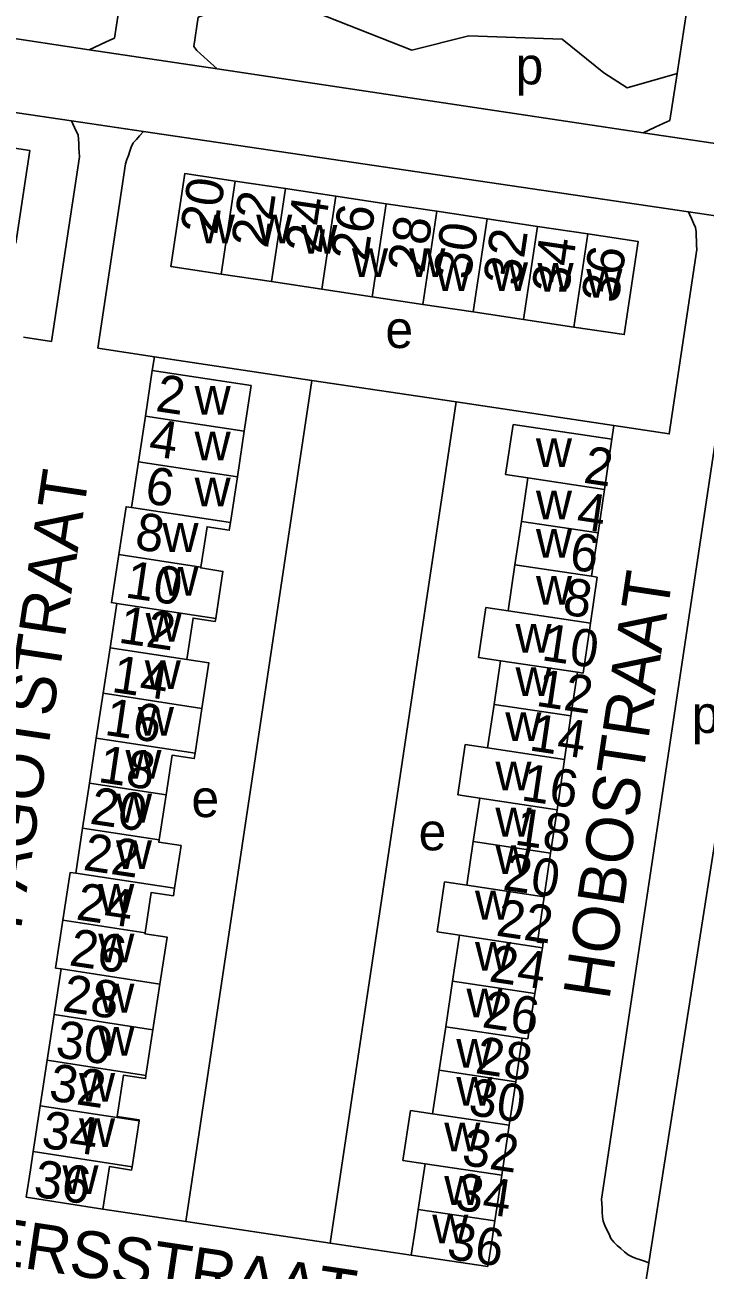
# Model space of a CAD drawing. Extents: x 163012 to 165277, y 382513 to 383987.
# Drawn here: x 164311.7 to 164384.6, y 382748.2 to 382881.6 of the extents above; entities that cross this region are included whole.
import ezdxf

# ---------------------------------------------------------------- set-up
doc = ezdxf.new("R2010")
doc.units = 0
for name, color, linetype in [('BLT_Basislijn', 7, 'Continuous'), ('BLT_Bebouwing', 7, 'Continuous'), ('BLT_Centroide', 7, 'Continuous'), ('BLT_Huisnummer', 7, 'Continuous'), ('BLT_Huisnummer_ tussenligend', 7, 'Continuous'), ('BLT_Onderverdeling_panden', 7, 'Continuous'), ('BLT_Straatnaam', 7, 'Continuous'), ('BLT_Vlakafsluiter', 7, 'Continuous')]:
    doc.layers.add(name, color=color, linetype=linetype)

msp = doc.modelspace()

# ---------------------------------------------------------------- linework, layer by layer
at = {"layer": 'BLT_Basislijn'}
for p, q in [((164383.84, 382890.9), (164381.62, 382876.37)), ((164270.65, 382886.1), (164318.65, 382878.9)), ((164322.31, 382886.41), (164321.35, 382880.15)), ((164330.3, 382882.39), (164329.83, 382879.26)), ((164259, 382879.84), (164316.75, 382871.28)), ((164332.36, 382876.85), (164377.98, 382870)), ((164381.62, 382876.37), (164380.85, 382871.33)), ((164324.45, 382870.13), (164316.75, 382871.28)), ((164324.45, 382870.13), (164382.84, 382861.53)), ((164314.61, 382847.66), (164317.58, 382867.43)), ((164382.84, 382861.53), (164390.75, 382860.37)), ((164378.59, 382748.98), (164395.93, 382859.55)), ((164388.68, 382856.77), (164373.54, 382755.8)), ((164311.6, 382848.11), (164314.61, 382847.66)), ((164319.56, 382846.92), (164325.62, 382846.01)), ((164325.4, 382844.55), (164325.62, 382846.01)), ((164325.62, 382846.01), (164342.5, 382843.48)), ((164342.5, 382843.48), (164329, 382753.4)), ((164342.5, 382843.48), (164357.95, 382841.17)), ((164357.95, 382841.17), (164344.45, 382751.09)), ((164357.95, 382841.17), (164374.86, 382838.64)), ((164374.64, 382837.19), (164374.86, 382838.64)), ((164329, 382753.4), (164320.11, 382754.73)), ((164344.45, 382751.09), (164329, 382753.4)), ((164353.15, 382749.79), (164344.45, 382751.09)), ((164376.48, 382735.54), (164378.59, 382748.98))]:
    msp.add_line(p, q, dxfattribs=at)
for points in [[(164330.3, 382882.39), (164337.42, 382885.11), (164353.2, 382878.84), (164359.32, 382880.37), (164369.32, 382880.03), (164373.76, 382876.44), (164376.26, 382874.8), (164381.62, 382876.37)], [(164321.35, 382880.15), (164320.86, 382879.92), (164320.39, 382879.71), (164318.65, 382878.9)], [(164332.36, 382876.85), (164331.31, 382877.78), (164330.93, 382878.12), (164330.55, 382878.46), (164330.17, 382878.8), (164329.83, 382879.26)], [(164317.58, 382867.43), (164317.56, 382867.91), (164317.54, 382868.38), (164317.52, 382868.85), (164317.5, 382869.32), (164317.44, 382869.8), (164317.22, 382870.26), (164316.75, 382871.28)], [(164377.98, 382870), (164379.26, 382870.6), (164379.73, 382870.81), (164380.2, 382871.03), (164380.85, 382871.33)], [(164324.45, 382870.13), (164324.04, 382869.67), (164323.7, 382869.29), (164323.35, 382868.91), (164323.15, 382868.48), (164322.99, 382868.03), (164322.84, 382867.58), (164322.68, 382867.14), (164322.52, 382866.69)], [(164322.52, 382866.69), (164319.56, 382846.92)], [(164383.74, 382857.51), (164383.72, 382857.98), (164383.7, 382858.46), (164383.68, 382858.93), (164383.67, 382859.4), (164383.6, 382859.87), (164383.38, 382860.34), (164383.17, 382860.81), (164382.95, 382861.27), (164382.84, 382861.53)], [(164374.86, 382838.64), (164380.78, 382837.75), (164383.74, 382857.51)], [(164378.59, 382748.98), (164378.14, 382749.13), (164377.69, 382749.29), (164377.25, 382749.45), (164376.8, 382749.6), (164376.37, 382749.81), (164375.99, 382750.15), (164375.61, 382750.49), (164375.22, 382750.83), (164374.84, 382751.17), (164374.54, 382751.58), (164374.33, 382752.04), (164374.11, 382752.51), (164373.9, 382752.97), (164373.69, 382753.44), (164373.62, 382753.91), (164373.6, 382754.38), (164373.58, 382754.85), (164373.56, 382755.33), (164373.54, 382755.8)]]:
    msp.add_lwpolyline(points, dxfattribs=at)
at = {"layer": 'BLT_Bebouwing'}
for p, q in [((164334.28, 382864.83), (164339.67, 382864.02)), ((164339.67, 382864.02), (164345.07, 382863.22)), ((164345.07, 382863.22), (164350.47, 382862.41)), ((164350.47, 382862.41), (164355.87, 382861.6)), ((164355.87, 382861.6), (164361.26, 382860.79)), ((164366.66, 382859.98), (164361.26, 382860.79)), ((164372.06, 382859.17), (164366.66, 382859.98)), ((164332.78, 382854.87), (164338.18, 382854.06)), ((164338.18, 382854.06), (164343.57, 382853.24)), ((164343.57, 382853.24), (164348.97, 382852.43)), ((164348.97, 382852.43), (164354.37, 382851.62)), ((164354.37, 382851.62), (164359.77, 382850.81)), ((164359.77, 382850.81), (164365.16, 382850)), ((164365.16, 382850), (164370.56, 382849.19)), ((164323.91, 382834.76), (164324.66, 382839.65)), ((164364.06, 382838.76), (164363.25, 382833.39)), ((164374.64, 382837.19), (164364.06, 382838.76)), ((164373.85, 382831.8), (164374.64, 382837.19)), ((164323.16, 382829.86), (164323.91, 382834.76)), ((164363.25, 382833.39), (164365.64, 382833.03)), ((164365.64, 382833.03), (164364.94, 382828.36)), ((164373.16, 382827.15), (164373.85, 382831.8)), ((164364.94, 382828.36), (164364.24, 382823.71)), ((164372.47, 382822.5), (164373.16, 382827.15)), ((164364.24, 382823.71), (164363.51, 382818.81)), ((164372.34, 382817.48), (164373.07, 382822.41)), ((164373.07, 382822.41), (164372.47, 382822.5)), ((164321.61, 382819.6), (164320.88, 382814.83)), ((164361.14, 382819.17), (164360.33, 382813.8)), ((164363.51, 382818.81), (164361.14, 382819.17)), ((164371.55, 382812.14), (164372.34, 382817.48)), ((164320.88, 382814.83), (164320.14, 382809.97)), ((164360.33, 382813.8), (164362.71, 382813.44)), ((164362.71, 382813.44), (164362.01, 382808.78)), ((164370.25, 382807.54), (164370.95, 382812.23)), ((164370.95, 382812.23), (164371.55, 382812.14)), ((164320.14, 382809.97), (164319.4, 382805.15)), ((164330.72, 382808.35), (164329.99, 382803.54)), ((164362.01, 382808.78), (164361.31, 382804.11)), ((164369.56, 382802.87), (164370.25, 382807.54)), ((164358.92, 382804.47), (164358.12, 382799.1)), ((164361.31, 382804.11), (164358.92, 382804.47)), ((164368.77, 382797.5), (164369.56, 382802.87)), ((164318.67, 382800.33), (164317.93, 382795.52)), ((164326.14, 382794.26), (164326.87, 382799.08)), ((164358.12, 382799.1), (164360.49, 382798.75)), ((164360.49, 382798.75), (164359.79, 382794.09)), ((164368.07, 382792.84), (164368.77, 382797.5)), ((164317.93, 382795.52), (164317.2, 382790.7)), ((164359.79, 382794.09), (164359.09, 382789.42)), ((164367.38, 382788.18), (164368.07, 382792.84)), ((164356.72, 382789.78), (164355.91, 382784.41)), ((164359.09, 382789.42), (164356.72, 382789.78)), ((164366.67, 382783.36), (164367.38, 382788.18)), ((164355.91, 382784.41), (164358.3, 382784.05)), ((164358.3, 382784.05), (164357.56, 382779.15)), ((164366.66, 382783.32), (164366.67, 382783.36)), ((164367.27, 382783.23), (164366.66, 382783.32)), ((164367.19, 382782.71), (164367.27, 382783.23)), ((164366.4, 382777.83), (164367.19, 382782.71)), ((164315.62, 382780.45), (164314.88, 382775.55)), ((164326.22, 382778.83), (164325.47, 382773.94)), ((164357.56, 382779.15), (164356.83, 382774.26)), ((164365.62, 382772.95), (164366.4, 382777.83)), ((164314.88, 382775.55), (164314.13, 382770.66)), ((164324.72, 382769.05), (164325.47, 382773.94)), ((164356.83, 382774.26), (164356.13, 382769.6)), ((164364.34, 382768.37), (164365.04, 382773.04)), ((164365.04, 382773.04), (164365.62, 382772.95)), ((164314.13, 382770.66), (164313.38, 382765.77)), ((164356.13, 382769.6), (164355.43, 382764.93)), ((164363.63, 382763.7), (164364.34, 382768.37)), ((164313.38, 382765.77), (164312.64, 382760.88)), ((164353.05, 382765.29), (164352.24, 382759.94)), ((164355.43, 382764.93), (164353.05, 382765.29)), ((164362.83, 382758.35), (164363.63, 382763.7)), ((164312.64, 382760.88), (164312.34, 382758.93)), ((164352.24, 382759.94), (164354.62, 382759.58)), ((164354.62, 382759.58), (164353.88, 382754.69)), ((164362.1, 382753.46), (164362.83, 382758.35)), ((164353.88, 382754.69), (164353.59, 382752.72)), ((164361.8, 382751.5), (164362.1, 382753.46)), ((164353.59, 382752.72), (164353.15, 382749.79)), ((164361.36, 382748.56), (164361.8, 382751.5)), ((164353.15, 382749.79), (164361.36, 382748.56))]:
    msp.add_line(p, q, dxfattribs=at)
for points in [[(164305.39, 382858.98), (164310.77, 382858.17), (164312.27, 382868.12), (164306.87, 382868.93)], [(164334.28, 382864.83), (164328.88, 382865.64), (164327.39, 382855.68), (164332.78, 382854.87)], [(164372.06, 382859.17), (164377.45, 382858.36), (164375.97, 382848.38), (164370.56, 382849.19)], [(164324.66, 382839.65), (164325.4, 382844.55)], [(164325.4, 382844.55), (164335.99, 382842.93), (164335.25, 382838.04), (164335.25, 382838.04)], [(164335.25, 382838.04), (164335.25, 382838.04), (164334.51, 382833.14)], [(164334.51, 382833.14), (164333.76, 382828.25), (164333.76, 382828.25)], [(164321.8, 382824.82), (164322.58, 382829.95), (164323.16, 382829.86)], [(164333.76, 382828.25), (164333.64, 382827.44), (164331.26, 382827.8), (164330.6, 382823.48), (164330.6, 382823.48)], [(164321.61, 382819.6), (164321.61, 382819.6), (164321.01, 382819.69), (164321.8, 382824.82)], [(164330.6, 382823.48), (164330.59, 382823.39), (164330.59, 382823.39), (164332.96, 382823.02), (164332.2, 382817.99)], [(164332.2, 382817.99), (164332.15, 382817.66), (164329.77, 382818.02), (164329.09, 382813.58)], [(164329.09, 382813.58), (164331.46, 382813.22), (164331.46, 382813.22), (164330.72, 382808.35)], [(164319.4, 382805.15), (164318.67, 382800.33), (164318.67, 382800.33)], [(164329.99, 382803.54), (164329.9, 382802.97), (164327.52, 382803.33), (164326.87, 382799.08)], [(164326.14, 382794.26), (164326.14, 382794.26), (164326.1, 382794.01), (164328.48, 382793.65), (164327.78, 382789.08)], [(164317.2, 382790.7), (164316.6, 382790.79), (164315.82, 382785.66)], [(164327.78, 382789.08), (164327.66, 382788.28), (164325.28, 382788.65), (164324.62, 382784.32)], [(164315.62, 382780.45), (164315.62, 382780.45), (164315.04, 382780.54), (164315.82, 382785.66)], [(164324.62, 382784.32), (164324.61, 382784.22), (164326.98, 382783.86), (164326.22, 382778.83)], [(164324.72, 382769.05), (164324.67, 382768.7), (164322.3, 382769.06), (164321.62, 382764.64), (164324, 382764.27), (164323.98, 382764.16)], [(164323.98, 382764.16), (164323.24, 382759.26), (164323.24, 382759.26)], [(164312.34, 382758.93), (164311.89, 382755.99)], [(164323.24, 382759.26), (164323.18, 382758.91), (164320.8, 382759.27), (164320.56, 382757.68)], [(164320.11, 382754.73), (164320.56, 382757.68)], [(164311.89, 382755.99), (164320.11, 382754.73)]]:
    msp.add_lwpolyline(points, dxfattribs=at)
at = {"layer": 'BLT_Onderverdeling_panden'}
for p, q in [((164334.28, 382864.83), (164332.78, 382854.87)), ((164339.67, 382864.02), (164338.18, 382854.06)), ((164345.07, 382863.22), (164343.57, 382853.24)), ((164348.97, 382852.43), (164350.47, 382862.41)), ((164355.87, 382861.6), (164354.37, 382851.62)), ((164359.77, 382850.81), (164361.26, 382860.79)), ((164366.66, 382859.98), (164365.16, 382850)), ((164372.06, 382859.17), (164370.56, 382849.19)), ((164335.25, 382838.04), (164324.66, 382839.65)), ((164323.91, 382834.76), (164334.51, 382833.14)), ((164365.64, 382833.03), (164373.85, 382831.8)), ((164323.16, 382829.86), (164333.76, 382828.25)), ((164364.94, 382828.36), (164373.16, 382827.15)), ((164321.8, 382824.82), (164330.6, 382823.48)), ((164364.24, 382823.71), (164372.47, 382822.5)), ((164321.61, 382819.6), (164332.2, 382817.99)), ((164363.51, 382818.81), (164372.34, 382817.48)), ((164320.88, 382814.83), (164329.09, 382813.58)), ((164362.71, 382813.44), (164370.95, 382812.23)), ((164320.14, 382809.97), (164330.72, 382808.35)), ((164362.01, 382808.78), (164370.25, 382807.54)), ((164319.4, 382805.15), (164329.99, 382803.54)), ((164361.31, 382804.11), (164369.56, 382802.87)), ((164318.67, 382800.33), (164326.87, 382799.08)), ((164360.49, 382798.75), (164368.77, 382797.5)), ((164317.93, 382795.52), (164326.14, 382794.26)), ((164359.79, 382794.09), (164368.07, 382792.84)), ((164317.2, 382790.7), (164327.78, 382789.08)), ((164359.09, 382789.42), (164367.38, 382788.18)), ((164315.82, 382785.66), (164324.62, 382784.32)), ((164358.3, 382784.05), (164367.19, 382782.71)), ((164315.62, 382780.45), (164326.22, 382778.83)), ((164357.56, 382779.15), (164366.4, 382777.83)), ((164314.88, 382775.55), (164325.47, 382773.94)), ((164356.83, 382774.26), (164365.04, 382773.04)), ((164314.13, 382770.66), (164324.72, 382769.05)), ((164356.13, 382769.6), (164364.34, 382768.37)), ((164313.38, 382765.77), (164323.98, 382764.16)), ((164355.43, 382764.93), (164363.63, 382763.7)), ((164312.64, 382760.88), (164323.24, 382759.26)), ((164354.62, 382759.58), (164362.83, 382758.35)), ((164353.88, 382754.69), (164362.1, 382753.46))]:
    msp.add_line(p, q, dxfattribs=at)
at = {"layer": 'BLT_Vlakafsluiter'}
for p, q in [((164318.65, 382878.9), (164332.36, 382876.85)), ((164377.98, 382870), (164391.7, 382867.95))]:
    msp.add_line(p, q, dxfattribs=at)

# ---------------------------------------------------------------- texts
at = {"layer": 'BLT_Centroide'}
for s, p in [('p', (164364.32, 382875.19)), ('w', (164330.39, 382858.17)), ('w', (164336.53, 382858.17)), ('w', (164341.36, 382857.06)), ('w', (164346.79, 382854.54)), ('w', (164352.93, 382854.54)), ('w', (164355.73, 382853.07)), ('w', (164361.79, 382853.07)), ('w', (164366.67, 382852.97)), ('w', (164371.9, 382852.34)), ('e', (164350.37, 382846.95)), ('w', (164329.93, 382839.81)), ('w', (164329.93, 382834.91)), ('w', (164366.5, 382834.2)), ('w', (164329.93, 382830.01)), ('w', (164366.5, 382828.6)), ('w', (164326.48, 382825.12)), ('w', (164366.5, 382824.49)), ('w', (164326.48, 382820.44)), ('w', (164366.5, 382819.47)), ('w', (164324.68, 382815.49)), ('w', (164364.31, 382814.32)), ('w', (164324.59, 382810.43)), ('w', (164364.31, 382809.69)), ('w', (164323.85, 382805.42)), ('p', (164383.2, 382805.72)), ('w', (164363.22, 382804.86)), ('w', (164322.52, 382800.84)), ('w', (164362.16, 382799.58)), ('w', (164321.5, 382796.13)), ('e', (164329.59, 382796.71)), ('w', (164362.16, 382794.63)), ('e', (164353.93, 382793.15)), ('w', (164321.5, 382791.16)), ('w', (164362.16, 382790.63)), ('w', (164319.61, 382786.48)), ('w', (164359.97, 382785.74)), ('w', (164319.61, 382781.14)), ('w', (164359.97, 382780.27)), ('w', (164319.61, 382775.78)), ('w', (164359.06, 382775.26)), ('w', (164319.61, 382771.14)), ('w', (164357.97, 382769.86)), ('w', (164317.55, 382766.23)), ('w', (164357.97, 382765.8)), ('w', (164317.55, 382761.39)), ('w', (164356.68, 382760.91)), ('w', (164315.77, 382756.35)), ('w', (164356.68, 382755.18)), ('w', (164355.39, 382751.06))]:
    msp.add_text(s, height=4, dxfattribs=at).set_placement(p)
at = {"layer": 'BLT_Huisnummer'}
for s, rotation, p in [('20', 81.583, (164332.33, 382858.98)), ('22', 81.583, (164337.77, 382857.54)), ('24', 81.583, (164343.5, 382856.96)), ('26', 81.583, (164348.44, 382856.12)), ('28', 81.583, (164354.53, 382854.89)), ('30', 81.583, (164359.46, 382854.18)), ('32', 81.583, (164364.78, 382853.52)), ('34', 81.583, (164369.97, 382852.63)), ('36', 81.583, (164375.3, 382851.65)), ('2', 351.583, (164325.64, 382840.21)), ('2', 351.583, (164371.48, 382832.54)), ('6', 351.583, (164324.48, 382830.35)), ('6', 351.583, (164369.97, 382823.27)), ('10', 351.583, (164322.38, 382820.25)), ('10', 351.583, (164367, 382813.53)), ('14', 351.583, (164320.93, 382810.13)), ('14', 351.583, (164365.67, 382803.87)), ('18', 351.583, (164319.48, 382800.48)), ('18', 351.583, (164364.1, 382793.79)), ('22', 351.583, (164317.88, 382791.07)), ('22', 351.583, (164362.12, 382784.03)), ('26', 351.583, (164316.38, 382780.85)), ('26', 351.583, (164360.62, 382774.22)), ('30', 351.583, (164314.91, 382771.03)), ('30', 351.583, (164359.15, 382764.84)), ('34', 351.583, (164313.39, 382761.34)), ('36', 351.583, (164312.56, 382756.09)), ('34', 351.583, (164357.67, 382754.7)), ('36', 351.583, (164356.84, 382749.42))]:
    msp.add_text(s, height=4, rotation=rotation, dxfattribs=at).set_placement(p)
at = {"layer": 'BLT_Huisnummer_ tussenligend'}
for s, p in [('4', (164324.89, 382835.44)), ('4', (164370.72, 382827.63)), ('8', (164323.41, 382825.43)), ('8', (164369.24, 382818.44)), ('12', (164321.66, 382815.41)), ('12', (164366.4, 382808.64)), ('16', (164320.18, 382805.53)), ('16', (164364.81, 382798.52)), ('20', (164318.59, 382796.02)), ('20', (164362.84, 382788.95)), ('24', (164317.12, 382785.76)), ('24', (164361.36, 382779.13)), ('28', (164315.65, 382775.94)), ('28', (164359.89, 382769.3)), ('32', (164314.2, 382766.4)), ('32', (164358.44, 382759.48))]:
    msp.add_text(s, height=4, rotation=351.583, dxfattribs=at).set_placement(p)
at = {"layer": 'BLT_Straatnaam'}
for s, rotation, p in [('FAGOTSTRAAT', 81.4715, (164311.32, 382784.56)), ('HOBOSTRAAT', 81.4715, (164374.35, 382777.02)), ('HOUTBLAZERSSTRAAT', 351.5195, (164271.86, 382754.33))]:
    msp.add_text(s, height=5, rotation=rotation, dxfattribs=at).set_placement(p)

doc.saveas('drawing.dxf')
